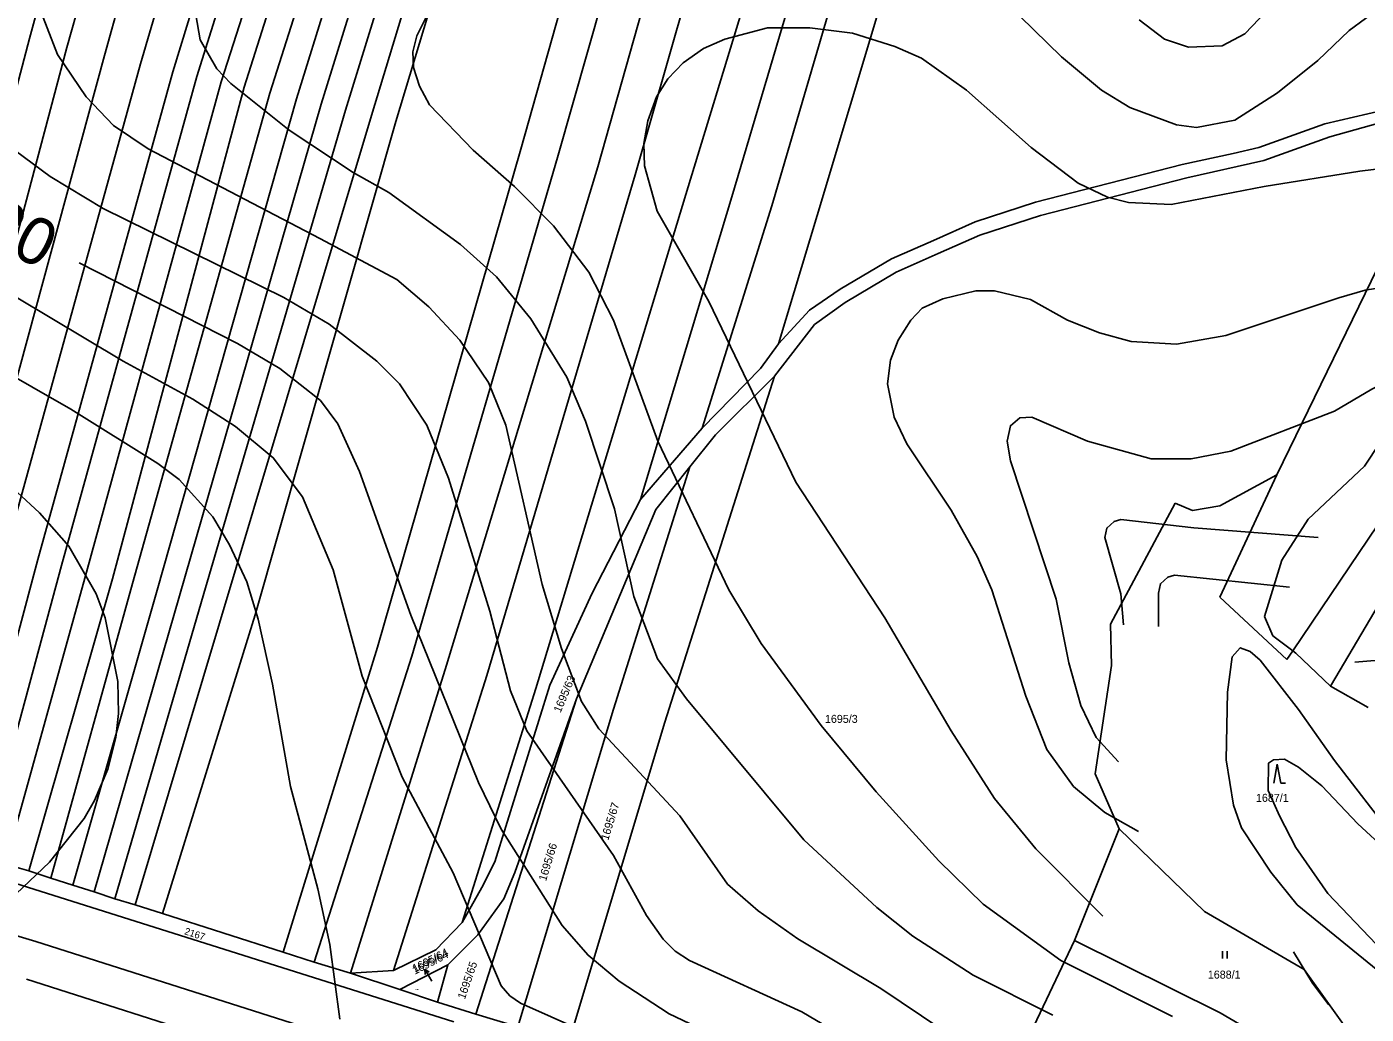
# Model space of a CAD drawing. Extents: x -555860 to -552701, y -1187050 to -1182291.
# Drawn here: x -553903.7 to -553619.1, y -1183973.8 to -1183764 of the extents above; entities that cross this region are included whole.
import ezdxf

# ---------------------------------------------------------------- set-up
doc = ezdxf.new("R2010")
doc.units = 0
for name, color, linetype in [('LEG_2b', 7, 'Continuous'), ('Level 16', 7, 'Continuous'), ('Level 25', 7, 'Continuous'), ('Level 40', 7, 'Continuous'), ('Level 41', 7, 'Continuous'), ('navrh_BV', 7, 'Continuous'), ('stav_BV', 7, 'Continuous')]:
    doc.layers.add(name, color=color, linetype=linetype)

msp = doc.modelspace()

# ---------------------------------------------------------------- linework, layer by layer
at = {"layer": 'Level 16'}
for p, q in [((-553817.58, -1183966.76), (-553819.13, -1183964.19)), ((-553819.13, -1183964.19), (-553818.18, -1183964.79)), ((-553819.13, -1183964.19), (-553819.04, -1183965.3))]:
    msp.add_line(p, q, dxfattribs=at)
at = {"layer": 'Level 25'}
for p, q in [((-553637.97, -1183920.65), (-553638.72, -1183924.65)), ((-553637.22, -1183924.65), (-553637.97, -1183920.65)), ((-553637.22, -1183924.65), (-553636.22, -1183924.65)), ((-553649.61, -1183961.89), (-553649.61, -1183960.39)), ((-553648.61, -1183961.89), (-553648.61, -1183960.39))]:
    msp.add_line(p, q, dxfattribs=at)
at = {"layer": 'Level 40'}
for points in [[(-553675.04, -1183952.92), (-553689.29, -1183938.66), (-553698.04, -1183927.94), (-553707.22, -1183913.54), (-553721.33, -1183889.55), (-553740.24, -1183860.77), (-553758.72, -1183822.38), (-553769.73, -1183803.19), (-553772.41, -1183793.59), (-553772.55, -1183788.8), (-553771.71, -1183784), (-553769.87, -1183778.92), (-553767.47, -1183775.11), (-553764.23, -1183771.72), (-553759.85, -1183768.62), (-553755.34, -1183766.64), (-553746.31, -1183764.24), (-553737.27, -1183764.24), (-553728.24, -1183765.37), (-553719.21, -1183768.2), (-553713.57, -1183770.73), (-553703.97, -1183777.51), (-553690.28, -1183789.64), (-553680.26, -1183797.26), (-553674.05, -1183800.23), (-553669.54, -1183801.36), (-553660.51, -1183801.78), (-553640.75, -1183797.97), (-553620.43, -1183794.73), (-553608.24, -1183793.2)], [(-553748, -1183982.83), (-553767.19, -1183973.66), (-553777.77, -1183966.75), (-553784.41, -1183961.24), (-553789.91, -1183954.89), (-553802.89, -1183934.43), (-553807.69, -1183924.55), (-553822.08, -1183888.99), (-553832.95, -1183858.51), (-553837.61, -1183848.35), (-553841.28, -1183843.41), (-553849.88, -1183836.64), (-553858.92, -1183831.27), (-553892.52, -1183814.18)], [(-553478.71, -1183979.16), (-553494.55, -1183982.27), (-553506.41, -1183983.54), (-553538.02, -1183989.75), (-553543.94, -1183989.89), (-553553.68, -1183985.94), (-553561.87, -1183980.86), (-553575.41, -1183970.13), (-553591.36, -1183956.06), (-553613.09, -1183936.31), (-553625.79, -1183919.9), (-553633.41, -1183909.03), (-553641.6, -1183898.59), (-553643.71, -1183896.75), (-553645.83, -1183895.91), (-553647.52, -1183897.88), (-553648.51, -1183905.36), (-553648.79, -1183919.75), (-553647.24, -1183929.35), (-553645.55, -1183934.15), (-553639.34, -1183943.6), (-553633.7, -1183950.52), (-553612.79, -1183967.61)]]:
    msp.add_lwpolyline(points, dxfattribs=at)
at = {"layer": 'Level 41'}
for points in [[(-553707.36, -1183747.31), (-553683.79, -1183770.45), (-553675.32, -1183777.51), (-553669.26, -1183781.18), (-553659.38, -1183784.85), (-553655.14, -1183785.41), (-553646.94, -1183783.84), (-553637.93, -1183778.07), (-553629.32, -1183771.16), (-553622.69, -1183764.81), (-553615.77, -1183759.73)], [(-553868.37, -1183757.75), (-553866.82, -1183766.78), (-553863.29, -1183772.99), (-553860.33, -1183776.1), (-553847.91, -1183785.98), (-553834.36, -1183795.01), (-553826.74, -1183799.24), (-553811.5, -1183810.25), (-553803.88, -1183817.16), (-553796.54, -1183826.05), (-553788.92, -1183838.47), (-553784.97, -1183847.78), (-553778.76, -1183866.41), (-553774.67, -1183885.04), (-553769.68, -1183898.28), (-553763.52, -1183906.77), (-553738.54, -1183936.69), (-553723.02, -1183951.08), (-553715.4, -1183957.15), (-553702.56, -1183965.48), (-553685.62, -1183973.94)], [(-553637.22, -1183757.47), (-553644.84, -1183765.51), (-553649.64, -1183768.05), (-553656.84, -1183768.34), (-553661.92, -1183766.64), (-553667.28, -1183762.55)], [(-553700.58, -1183982.83), (-553722.17, -1183968.3), (-553739.81, -1183957.71), (-553748.28, -1183951.79), (-553754.77, -1183946.14), (-553764.93, -1183931.61), (-553782.15, -1183913.12), (-553785.82, -1183907.34), (-553790.05, -1183896.05), (-553794.14, -1183882.5), (-553801.91, -1183848.63), (-553805.57, -1183839.6), (-553811.64, -1183830.57), (-553818.27, -1183823.51), (-553825.05, -1183817.73), (-553841.39, -1183808.99), (-553877.89, -1183789.97), (-553885.22, -1183784.99), (-553891.09, -1183778.92), (-553897.16, -1183769.89), (-553901.53, -1183758.6)], [(-553660.22, -1183974.22), (-553683.93, -1183962.37), (-553700.44, -1183950.38), (-553709.9, -1183941.2), (-553723.16, -1183926.53), (-553734.87, -1183912.42), (-553747.6, -1183894.99), (-553754.49, -1183883.63), (-553769.59, -1183852.02), (-553779.04, -1183826.33), (-553784.27, -1183816.17), (-553791.74, -1183806.3), (-553800.07, -1183797.97), (-553808.82, -1183790.21), (-553818.13, -1183780.61), (-553820.25, -1183776.66), (-553821.52, -1183772.71), (-553821.66, -1183769.32), (-553820.81, -1183765.94), (-553818.84, -1183761.99)], [(-553908.02, -1183788.94), (-553898.71, -1183795.85), (-553887.42, -1183802.63), (-553849.04, -1183821.54), (-553839.44, -1183827.18), (-553829.28, -1183835.08), (-553824.48, -1183839.88), (-553818.7, -1183848.63), (-553814.04, -1183859.92), (-553805.29, -1183888.14), (-553800.92, -1183905.08), (-553797.39, -1183913.54), (-553779.04, -1183940.07), (-553771.99, -1183952.77), (-553768.46, -1183957.85), (-553765.92, -1183960.39), (-553762.82, -1183962.37), (-553738.97, -1183973.24), (-553728.81, -1183979.3)], [(-553913.95, -1183816.74), (-553883.19, -1183835.08), (-553868.37, -1183843.13), (-553859.34, -1183848.91), (-553851.3, -1183855.55), (-553845.09, -1183863.87), (-553838.59, -1183879.4), (-553832.39, -1183901.97), (-553823.92, -1183923.42), (-553813.05, -1183943.74), (-553802.89, -1183967.73), (-553801.06, -1183969.85), (-553798.8, -1183971.4), (-553779.19, -1183980.15)], [(-553611.84, -1183818.74), (-553619.3, -1183819.98), (-553624.88, -1183821.62), (-553648.9, -1183829.63), (-553659.38, -1183831.41), (-553668.97, -1183830.85), (-553675.75, -1183829.02), (-553682.52, -1183826.33), (-553690.42, -1183821.96), (-553698.04, -1183820.12), (-553701.99, -1183820.12), (-553709.05, -1183821.82), (-553713.43, -1183823.79), (-553715.82, -1183826.33), (-553718.51, -1183830.57), (-553720.12, -1183834.85), (-553720.76, -1183839.88), (-553719.35, -1183846.94), (-553716.67, -1183852.58), (-553707.22, -1183866.69), (-553701.71, -1183876.57), (-553698.61, -1183883.63), (-553691.41, -1183906.21), (-553686.9, -1183917.5), (-553681.25, -1183925.4), (-553674.62, -1183930.9), (-553667.45, -1183934.96)], [(-553837.18, -1183974.79), (-553839.3, -1183958.98), (-553841.84, -1183947.13), (-553847.63, -1183925.4), (-553851.44, -1183903.67), (-553854.54, -1183889.84), (-553856.94, -1183881.93), (-553860.61, -1183874.03), (-553864.14, -1183868.1), (-553871.33, -1183860.2), (-553875.85, -1183856.82), (-553894.34, -1183845.24), (-553918.75, -1183831.27)], [(-553671.66, -1183920.18), (-553676.45, -1183914.96), (-553679.7, -1183908.18), (-553682.24, -1183899.15), (-553684.92, -1183885.6), (-553694.66, -1183856.25), (-553695.36, -1183852.02), (-553694.66, -1183848.77), (-553692.68, -1183847.08), (-553690.14, -1183846.94), (-553678.29, -1183852.02), (-553664.74, -1183855.83), (-553656.27, -1183855.83), (-553647.81, -1183854.14), (-553625.79, -1183845.67), (-553617.89, -1183841.01), (-553615.83, -1183839.96), (-553613.55, -1183839.61), (-553611.85, -1183839.58), (-553609.44, -1183841.58)], [(-553910.56, -1183858.51), (-553900.97, -1183867.26), (-553894.76, -1183874.31), (-553888.97, -1183884.47), (-553887, -1183889.55), (-553884.32, -1183903.1), (-553884.18, -1183909.88), (-553884.74, -1183914.96), (-553886.43, -1183921.73), (-553889.26, -1183928.36), (-553891.51, -1183932.17), (-553898.85, -1183941.49), (-553910.28, -1183952.21)], [(-553629.28, -1183872.54), (-553655.72, -1183870.43), (-553671.23, -1183868.67), (-553672.64, -1183869.09), (-553674.19, -1183870.5), (-553674.62, -1183872.48), (-553671.23, -1183884.47), (-553670.62, -1183891.08)], [(-553635.34, -1183883.08), (-553659.81, -1183880.49), (-553661.22, -1183880.91), (-553662.77, -1183882.32), (-553663.2, -1183884.3), (-553663.19, -1183891.42)], [(-553455.68, -1183905.45), (-553467.74, -1183911.99), (-553474.52, -1183914.67), (-553480.16, -1183916.23), (-553494.84, -1183918.2), (-553508.1, -1183918.2), (-553519.39, -1183916.93), (-553534.91, -1183913.69), (-553561.72, -1183904.51), (-553573.3, -1183899.57), (-553590.23, -1183894.21), (-553594.46, -1183894.21), (-553600.11, -1183895.06), (-553606.04, -1183897.74), (-553621.46, -1183898.98)], [(-553562.29, -1183987.49), (-553580.64, -1183970.98), (-553590.94, -1183961.24), (-553600.95, -1183951.36), (-553609.8, -1183944.7), (-553614.5, -1183939.09), (-553620.85, -1183933.3), (-553628.47, -1183925.26), (-553633.41, -1183921.31), (-553636.45, -1183919.56), (-553638.78, -1183919.75), (-553639.81, -1183920.43), (-553639.9, -1183926.24), (-553637.5, -1183931.61), (-553633.98, -1183938.38), (-553627.2, -1183948.12), (-553612.53, -1183963.5), (-553609.85, -1183967.03), (-553604.2, -1183976.91)], [(-553634.53, -1183960.5), (-553630.45, -1183967.17), (-553626.97, -1183971.77)]]:
    msp.add_lwpolyline(points, dxfattribs=at)
at = {"layer": 'navrh_BV'}
for p, q in [((-553870.6, -1183648.2), (-553903.12, -1183766.52)), ((-553895.17, -1183768.43), (-553862, -1183650.44)), ((-553853.86, -1183652.55), (-553887.2, -1183770.11)), ((-553879.49, -1183771.9), (-553845.18, -1183654.73)), ((-553836.6, -1183656.85), (-553872.66, -1183773.57)), ((-553867.58, -1183774.59), (-553830.82, -1183658.37)), ((-553825.32, -1183659.78), (-553862.38, -1183775.74)), ((-553857.51, -1183776.88), (-553820.63, -1183660.92)), ((-553815.13, -1183662.44), (-553852.06, -1183778.12)), ((-553846.37, -1183779.37), (-553810.5, -1183663.72)), ((-553805.42, -1183664.97), (-553841.12, -1183780.5)), ((-553835.94, -1183781.74), (-553800.28, -1183666.31)), ((-553795.55, -1183667.62), (-553830.43, -1183782.91)), ((-553825.24, -1183784.13), (-553790.5, -1183668.78)), ((-553766.33, -1183675.06), (-553798.72, -1183790.06)), ((-553790.94, -1183791.82), (-553758.25, -1183677.22)), ((-553750, -1183679.37), (-553782.3, -1183793.76)), ((-553774.37, -1183795.5), (-553741.75, -1183681.36)), ((-553728.56, -1183684.81), (-553763.14, -1183798.01)), ((-553753.87, -1183800.17), (-553720.34, -1183686.98)), ((-553712.18, -1183689.17), (-553745.39, -1183802.09)), ((-553702.13, -1183691.97), (-553735.73, -1183804.13)), ((-553903.12, -1183766.52), (-553930.14, -1183869.35)), ((-553922.52, -1183871.46), (-553895.17, -1183768.43)), ((-553887.2, -1183770.11), (-553915.27, -1183873.4)), ((-553908.09, -1183875.35), (-553879.49, -1183771.9)), ((-553872.66, -1183773.57), (-553901.36, -1183877.16)), ((-553896.27, -1183878.46), (-553867.58, -1183774.59)), ((-553862.38, -1183775.74), (-553890.97, -1183879.9)), ((-553885.45, -1183881.25), (-553857.51, -1183776.88)), ((-553852.06, -1183778.12), (-553881.19, -1183882.26)), ((-553875.96, -1183883.7), (-553846.37, -1183779.37)), ((-553841.12, -1183780.5), (-553871.26, -1183884.89)), ((-553599.33, -1183779.63), (-553638.05, -1183859.17)), ((-553627.82, -1183784.62), (-553607.7, -1183779.97)), ((-553830.43, -1183782.91), (-553880.62, -1183950.54)), ((-553866.55, -1183886.1), (-553835.94, -1183781.74)), ((-553607.03, -1183781.85), (-553626.81, -1183787.44)), ((-553855.17, -1183888.94), (-553825.24, -1183784.13)), ((-553641.85, -1183789.64), (-553627.82, -1183784.62)), ((-553626.81, -1183787.44), (-553640.84, -1183792.46)), ((-553798.72, -1183790.06), (-553829.12, -1183895.8)), ((-553821.84, -1183897.73), (-553790.94, -1183791.82)), ((-553658.19, -1183793.25), (-553647.32, -1183790.96)), ((-553647.32, -1183790.96), (-553641.85, -1183789.64)), ((-553782.3, -1183793.76), (-553814.5, -1183899.64)), ((-553689.3, -1183801.3), (-553658.19, -1183793.25)), ((-553640.84, -1183792.46), (-553657.18, -1183796.08)), ((-553805.95, -1183901.8), (-553774.37, -1183795.5)), ((-553763.14, -1183798.01), (-553795.54, -1183904.55)), ((-553657.18, -1183796.08), (-553688.29, -1183804.13)), ((-553773.29, -1183864.45), (-553753.87, -1183800.17)), ((-553745.39, -1183802.09), (-553760.15, -1183849.26)), ((-553702.14, -1183805.48), (-553689.3, -1183801.3)), ((-553735.73, -1183804.13), (-553743.91, -1183831.36)), ((-553711.03, -1183809.4), (-553702.14, -1183805.48)), ((-553688.29, -1183804.13), (-553701.13, -1183808.3)), ((-553719.94, -1183813.33), (-553711.03, -1183809.4)), ((-553701.13, -1183808.3), (-553710.02, -1183812.22)), ((-553710.02, -1183812.22), (-553718.93, -1183816.16)), ((-553730.81, -1183819.77), (-553719.94, -1183813.33)), ((-553718.93, -1183816.16), (-553729.8, -1183822.59)), ((-553737.38, -1183824.25), (-553730.81, -1183819.77)), ((-553729.8, -1183822.59), (-553736.31, -1183827.26)), ((-553743.91, -1183831.36), (-553737.38, -1183824.25)), ((-553736.31, -1183827.26), (-553744.76, -1183838.21)), ((-553747.77, -1183836.64), (-553743.91, -1183831.36)), ((-553760.15, -1183849.26), (-553747.77, -1183836.64)), ((-553744.76, -1183838.21), (-553768.1, -1183911.71)), ((-553744.76, -1183838.21), (-553757.33, -1183850.73)), ((-553607.57, -1183839.44), (-553619.44, -1183857.32)), ((-553634.67, -1183896.58), (-553599.55, -1183844.46)), ((-553773.29, -1183864.45), (-553760.15, -1183849.26)), ((-553593.19, -1183847.42), (-553626.65, -1183904.05)), ((-553757.33, -1183850.73), (-553762.76, -1183857.53)), ((-553778.97, -1183908.93), (-553762.76, -1183857.53)), ((-553762.76, -1183857.53), (-553769.98, -1183866.58)), ((-553631.4, -1183868.6), (-553619.44, -1183857.32)), ((-553638.05, -1183859.17), (-553650.19, -1183885.2)), ((-553638.05, -1183859.17), (-553650.17, -1183865.76)), ((-553783.53, -1183884.34), (-553773.29, -1183864.45)), ((-553659.67, -1183865.22), (-553673.4, -1183890.9)), ((-553655.99, -1183866.78), (-553659.67, -1183865.22)), ((-553650.17, -1183865.76), (-553655.99, -1183866.78)), ((-553769.98, -1183866.58), (-553786.89, -1183906.78)), ((-553636.95, -1183877.35), (-553631.4, -1183868.6)), ((-553901.36, -1183877.16), (-553917.93, -1183938.84)), ((-553640.65, -1183889.28), (-553636.95, -1183877.35)), ((-553913.07, -1183940.33), (-553896.27, -1183878.46)), ((-553890.97, -1183879.9), (-553908.19, -1183941.86)), ((-553903.24, -1183943.33), (-553885.45, -1183881.25)), ((-553881.19, -1183882.26), (-553898.56, -1183944.87)), ((-553893.93, -1183946.36), (-553875.96, -1183883.7)), ((-553871.26, -1183884.89), (-553889.37, -1183947.78)), ((-553884.96, -1183949.22), (-553866.55, -1183886.1)), ((-553792.52, -1183903.86), (-553783.53, -1183884.34)), ((-553650.19, -1183885.2), (-553635.92, -1183898.43)), ((-553874.81, -1183952.34), (-553855.17, -1183888.94)), ((-553673.4, -1183890.9), (-553673.2, -1183899.7)), ((-553638.87, -1183893.41), (-553640.65, -1183889.28)), ((-553634.67, -1183896.58), (-553638.87, -1183893.41)), ((-553829.12, -1183895.8), (-553849.2, -1183960.58)), ((-553635.92, -1183898.43), (-553634.67, -1183896.58)), ((-553634, -1183897.09), (-553634.67, -1183896.58)), ((-553626.65, -1183904.05), (-553634, -1183897.09)), ((-553842.6, -1183962.69), (-553821.84, -1183897.73)), ((-553814.5, -1183899.64), (-553834.91, -1183965.01)), ((-553673.2, -1183899.7), (-553676.66, -1183922.68)), ((-553825.72, -1183964.48), (-553805.95, -1183901.8)), ((-553795.54, -1183904.55), (-553811.13, -1183954.28)), ((-553804.22, -1183941.42), (-553792.52, -1183903.86)), ((-553618.67, -1183908.59), (-553626.65, -1183904.05)), ((-553808.28, -1183973.73), (-553786.89, -1183906.78)), ((-553786.89, -1183906.78), (-553799.96, -1183943.63)), ((-553799.3, -1183976.47), (-553778.97, -1183908.93)), ((-553768.1, -1183911.71), (-553788.59, -1183979.88)), ((-553676.66, -1183922.68), (-553671.53, -1183934.39)), ((-553899.51, -1183948.08), (-553956.98, -1183929.73)), ((-553671.53, -1183934.39), (-553681.07, -1183958.12)), ((-553671.53, -1183934.39), (-553653.4, -1183951.97)), ((-553959.44, -1183941.42), (-553901.73, -1183958.31)), ((-553908.19, -1183941.86), (-553903.24, -1183943.33)), ((-553806.97, -1183946.87), (-553804.22, -1183941.42)), ((-553903.24, -1183943.33), (-553898.56, -1183944.87)), ((-553898.56, -1183944.87), (-553893.93, -1183946.36)), ((-553799.96, -1183943.63), (-553802.34, -1183949.27)), ((-553812.95, -1183975.4), (-553899.51, -1183948.08)), ((-553893.93, -1183946.36), (-553889.37, -1183947.78)), ((-553889.37, -1183947.78), (-553884.96, -1183949.22)), ((-553811.13, -1183954.28), (-553806.97, -1183946.87)), ((-553884.96, -1183949.22), (-553880.62, -1183950.54)), ((-553880.62, -1183950.54), (-553874.81, -1183952.34)), ((-553802.34, -1183949.27), (-553807.85, -1183956.86)), ((-553874.81, -1183952.34), (-553849.2, -1183960.58)), ((-553816.77, -1183960.09), (-553811.13, -1183954.28)), ((-553653.4, -1183951.97), (-553632.23, -1183964.29)), ((-553807.85, -1183956.86), (-553814.19, -1183963.28)), ((-553901.73, -1183958.31), (-553826.01, -1183982.39)), ((-553825.72, -1183964.48), (-553816.77, -1183960.09)), ((-553681.07, -1183958.12), (-553689.7, -1183976.31)), ((-553650.07, -1183973.46), (-553681.07, -1183958.12)), ((-553849.2, -1183960.58), (-553842.6, -1183962.69)), ((-553842.6, -1183962.69), (-553834.91, -1183965.01)), ((-553834.91, -1183965.01), (-553825.72, -1183964.48)), ((-553834.91, -1183965.01), (-553824.44, -1183968.51)), ((-553814.19, -1183963.28), (-553824.44, -1183968.51)), ((-553814.19, -1183963.28), (-553816.37, -1183971.17)), ((-553632.23, -1183964.29), (-553617.93, -1183984.14)), ((-553826.78, -1183990.86), (-553903.74, -1183966.29)), ((-553824.44, -1183968.51), (-553816.37, -1183971.17)), ((-553816.37, -1183971.17), (-553808.28, -1183973.73)), ((-553808.28, -1183973.73), (-553799.3, -1183976.47)), ((-553621.85, -1183989.98), (-553650.07, -1183973.46))]:
    msp.add_line(p, q, dxfattribs=at)
at = {"layer": 'stav_BV'}
for p, q in [((-553817.58, -1183966.76), (-553819.13, -1183964.19)), ((-553819.13, -1183964.19), (-553818.18, -1183964.79)), ((-553819.13, -1183964.19), (-553819.04, -1183965.3))]:
    msp.add_line(p, q, dxfattribs=at)

# ---------------------------------------------------------------- texts
at = {"layer": 'LEG_2b'}
for s, height, rotation, p in [('1695/63', 1.7, 67, (-553790.26, -1183909.84)), ('1695/67', 1.7, 73, (-553780.13, -1183936.96)), ('1695/66', 1.7, 73, (-553793.35, -1183945.6)), ('2167', 1.5, 342, (-553870.32, -1183956.75)), ('1695/64', 1.7, 27, (-553821.23, -1183965.39)), ('1695/65', 1.7, 71, (-553810.59, -1183970.7))]:
    msp.add_text(s, height=height, rotation=rotation, dxfattribs=at).set_placement(p)
for s, height, p in [('1695/3', 1.7, (-553734.07, -1183911.88)), ('1687/1', 1.7, (-553642.48, -1183928.65)), ('1688/1', 1.7, (-553652.71, -1183966.19)), ('1695/64', 0.2, (-553821.39, -1183968.62))]:
    msp.add_text(s, height=height, dxfattribs=at).set_placement(p)
at = {"layer": 'Level 16'}
msp.add_text('1695/64', height=1.7, rotation=27, dxfattribs=at).set_placement((-553821.21, -1183964.9))
at = {"layer": 'Level 40'}
msp.add_text('320', height=10, rotation=333.0446, dxfattribs=at).set_placement((-553920.56, -1183805.54))

doc.saveas('drawing.dxf')
